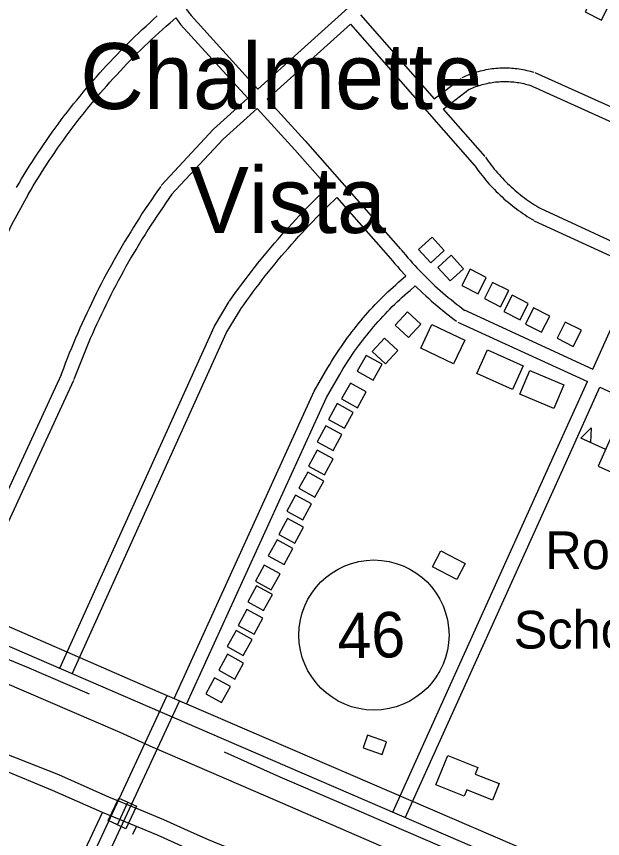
# Model space of a CAD drawing. Extents: x 3677843 to 3715951, y 511991 to 537744.
# Drawn here: x 3708654 to 3709943, y 527158 to 528965 of the extents above; entities that cross this region are included whole.
import ezdxf

# ---------------------------------------------------------------- set-up
doc = ezdxf.new("R2010")
doc.units = 0
for name, color, linetype in [('V-BLDG-IDEN', 7, 'Continuous'), ('V-BLDG-OTLN', 7, 'Continuous'), ('V-BRDG-OTLN', 7, 'Continuous'), ('V-RAIL-TRAK', 7, 'Continuous'), ('V-ROAD-CNTR', 7, 'Continuous'), ('V-ROAD-IDEN', 7, 'Continuous'), ('V-TOPO-GNAM-IDEN', 7, 'Continuous'), ('V-TOPO-SHOR', 7, 'Continuous')]:
    doc.layers.add(name, color=color, linetype=linetype)

msp = doc.modelspace()

# ---------------------------------------------------------------- linework, layer by layer
at = {"layer": 'V-BLDG-OTLN'}
msp.add_line((3709949.6, 528013.2), (3709894.8, 528037.6), dxfattribs=at)
for points in [[(3709958.1, 528992.8), (3709922.5, 529010.9), (3709904.3, 528975.3), (3709940, 528957.1)], [(3709538.2, 528452.8), (3709565.2, 528423.2), (3709594.7, 528450.2), (3709567.8, 528479.7)], [(3709580.5, 528413.1), (3709607.5, 528383.5), (3709637, 528410.5), (3709610.1, 528440)], [(3709633.3, 528373.4), (3709668.9, 528355.3), (3709687, 528391), (3709651.3, 528409.1)], [(3709682.7, 528344.8), (3709718.3, 528326.7), (3709736.4, 528362.4), (3709700.7, 528380.4)], [(3709725.7, 528316.4), (3709761.4, 528298.3), (3709779.4, 528334), (3709743.8, 528352.1)], [(3709772.9, 528288.7), (3709808.6, 528270.6), (3709826.7, 528306.3), (3709791, 528324.3)], [(3709514, 528315.7), (3709486.9, 528286.3), (3709516.2, 528259.2), (3709543.4, 528288.6)], [(3709615.1, 528201.5), (3709542.7, 528236), (3709567.4, 528288.1), (3709639.9, 528253.5)], [(3709842.5, 528257.6), (3709878.2, 528239.5), (3709896.3, 528275.2), (3709860.6, 528293.3)], [(3709463.3, 528257.5), (3709436.2, 528228.2), (3709465.5, 528201), (3709492.7, 528230.4)], [(3709422.7, 528220), (3709403.4, 528185), (3709438.5, 528165.7), (3709457.8, 528200.7)], [(3709744.9, 528144.9), (3709666.3, 528180), (3709689.4, 528231.9), (3709768.1, 528196.8)], [(3709835.8, 528102.8), (3709760.8, 528134.4), (3709782.7, 528186.5), (3709857.8, 528154.9)], [(3709388.2, 528159.1), (3709368.9, 528124.1), (3709403.9, 528104.8), (3709423.2, 528139.8)], [(3709359.4, 528114), (3709340.1, 528078.9), (3709375.2, 528059.6), (3709394.5, 528094.7)], [(3710250, 527963.1), (3709980.8, 528083.2), (3709933.1, 527976.3), (3709998, 527947.3), (3709986.7, 527922), (3710069.2, 527885.2), (3710105.3, 527966.2), (3710227.1, 527911.9)], [(3709334.5, 528065.1), (3709315.2, 528030.1), (3709350.3, 528010.8), (3709369.6, 528045.8)], [(3709894.8, 528037.6), (3709917.6, 528060.3), (3709915.9, 528028.2)], [(3709315.2, 528011.4), (3709295.9, 527976.4), (3709331, 527957.1), (3709350.2, 527992.2)], [(3709294.3, 527962.9), (3709275, 527927.9), (3709310.1, 527908.6), (3709329.4, 527943.7)], [(3709267.8, 527912.9), (3709248.5, 527877.8), (3709283.6, 527858.5), (3709302.8, 527893.6)], [(3709250.1, 527861.6), (3709230.8, 527826.5), (3709265.8, 527807.3), (3709285.1, 527842.3)], [(3709226.8, 527814.4), (3709207.5, 527779.4), (3709242.5, 527760.1), (3709261.8, 527795.2)], [(3709640.2, 527762.5), (3709621.9, 527727.3), (3709568.5, 527755.2), (3709586.8, 527790.3)], [(3709198.5, 527758.9), (3709179.2, 527723.9), (3709214.3, 527704.6), (3709233.5, 527739.6)], [(3709181.6, 527713.6), (3709162.3, 527678.5), (3709197.3, 527659.2), (3709216.6, 527694.3)], [(3709160.5, 527661.3), (3709141.3, 527626.2), (3709176.3, 527606.9), (3709195.6, 527642)], [(3709136.8, 527614.8), (3709117.5, 527579.8), (3709152.6, 527560.5), (3709171.8, 527595.5)], [(3709118.1, 527562.8), (3709098.9, 527527.7), (3709133.9, 527508.4), (3709153.2, 527543.5)], [(3709089.3, 527511.3), (3709070, 527476.2), (3709105, 527456.9), (3709124.3, 527492)], [(3709458.1, 527342.6), (3709467.9, 527370.2), (3709426.1, 527384.9), (3709416.4, 527357.3)], [(3709576.3, 527275.8), (3709602.3, 527340.5), (3709668.6, 527313.9), (3709662.8, 527299.6), (3709715.4, 527278.5), (3709701, 527242.5), (3709644.5, 527265.2), (3709638.7, 527250.8)]]:
    msp.add_lwpolyline(points, close=True, dxfattribs=at)
at = {"layer": 'V-BRDG-OTLN'}
msp.add_line((3708875.9, 527187.8), (3708898.6, 527237.6), dxfattribs=at)
msp.add_lwpolyline([(3708855.5, 527197.3), (3708878.8, 527246.9), (3708898.6, 527237.6), (3708917.7, 527228.7), (3708894.4, 527179.1), (3708875.9, 527187.8)], close=True, dxfattribs=at)
at = {"layer": 'V-RAIL-TRAK'}
msp.add_lwpolyline([(3708568.6, 527526.1), (3708881.1, 527391.4), (3708954, 527358.6), (3709233.5, 527237.8), (3709568.2, 527093), (3709758.4, 527010.6), (3709933.2, 526934.3)], dxfattribs=at)
at = {"layer": 'V-ROAD-CNTR'}
for points in [[(3709441.9, 529037.1), (3709184.9, 528805.2)], [(3709027, 528980.9), (3709037.8, 528966.8), (3709184.9, 528805.2)], [(3708653.9, 528589), (3708659.5, 528598.6), (3708665.2, 528608.1), (3708671, 528617.7), (3708676.9, 528627.1), (3708682.8, 528636.6), (3708688.8, 528646), (3708694.8, 528655.3), (3708701, 528664.6), (3708707.2, 528673.9), (3708713.4, 528683.1), (3708719.7, 528692.3), (3708726.1, 528701.4), (3708732.6, 528710.5), (3708739.1, 528719.5), (3708745.7, 528728.5), (3708752.3, 528737.4), (3708759.1, 528746.3), (3708765.8, 528755.1), (3708772.7, 528763.9), (3708779.6, 528772.6), (3708786.6, 528781.3), (3708793.6, 528790), (3708800.7, 528798.6), (3708807.9, 528807.1), (3708815.1, 528815.6), (3708822.4, 528824), (3708829.7, 528832.4), (3708837.1, 528840.7), (3708844.6, 528849), (3708852.1, 528857.2), (3708859.7, 528865.3), (3708867.3, 528873.4), (3708875, 528881.5), (3708882.8, 528889.5), (3708890.6, 528897.4), (3708898.5, 528905.3), (3708906.4, 528913.1), (3708914.4, 528920.9), (3708922.4, 528928.6), (3708930.5, 528936.2), (3708938.7, 528943.8), (3708946.9, 528951.3), (3708955.2, 528958.8), (3708963.5, 528966.2)], [(3708679.8, 528573.8), (3708685.3, 528583.3), (3708690.9, 528592.7), (3708696.6, 528602), (3708702.3, 528611.3), (3708708.1, 528620.5), (3708714, 528629.7), (3708720, 528638.9), (3708726, 528648), (3708732, 528657.1), (3708738.2, 528666.1), (3708744.4, 528675.1), (3708750.6, 528684.1), (3708757, 528693), (3708763.4, 528701.8), (3708769.8, 528710.6), (3708776.3, 528719.4), (3708782.9, 528728.1), (3708789.6, 528736.8), (3708796.3, 528745.4), (3708803.1, 528754), (3708809.9, 528762.5), (3708816.8, 528770.9), (3708823.8, 528779.4), (3708830.8, 528787.7), (3708837.9, 528796), (3708845, 528804.3), (3708852.2, 528812.5), (3708859.5, 528820.7), (3708866.8, 528828.8), (3708874.2, 528836.8), (3708881.6, 528844.8), (3708889.1, 528852.8), (3708896.6, 528860.7), (3708904.2, 528868.5), (3708911.9, 528876.3), (3708919.6, 528884), (3708927.4, 528891.7), (3708935.2, 528899.3), (3708943.1, 528906.8), (3708951.1, 528914.3), (3708959.1, 528921.8), (3708967.1, 528929.1), (3708975.2, 528936.5), (3708983.4, 528943.7), (3708991.6, 528950.9), (3709004, 528961.7)], [(3709004, 528961.7), (3709014.7, 528947.6), (3709162.6, 528785.1)], [(3709410.4, 528968.3), (3709572.5, 528783.8)], [(3709388.2, 528948.2), (3709205.1, 528783)], [(3709388.2, 528948.2), (3709661.4, 528637.2)], [(3709634.2, 528830.5), (3709637.9, 528832.3), (3709641.8, 528834.1), (3709645.8, 528835.7), (3709649.7, 528837.3), (3709653.7, 528838.9), (3709657.8, 528840.3), (3709661.9, 528841.7), (3709666, 528842.9), (3709670.1, 528844.1), (3709674.2, 528845.3), (3709678.4, 528846.3), (3709682.6, 528847.2), (3709686.8, 528848.1), (3709691, 528848.9), (3709695.2, 528849.6), (3709699.5, 528850.2), (3709703.7, 528850.7), (3709708, 528851.1), (3709712.3, 528851.5), (3709716.6, 528851.8), (3709720.8, 528851.9), (3709725.1, 528852), (3709729.4, 528852), (3709733.7, 528852), (3709738, 528851.8), (3709742.3, 528851.6), (3709746.6, 528851.2), (3709750.8, 528850.8), (3709755.1, 528850.3), (3709759.3, 528849.7), (3709763.6, 528849), (3709767.8, 528848.3), (3709772, 528847.4), (3709776.2, 528846.5), (3709780.4, 528845.5), (3709784.5, 528844.4), (3709788.6, 528843.2), (3709791.6, 528842.3)], [(3709793.4, 528841.6), (3710144.1, 528684.1)], [(3709572.5, 528783.8), (3709631.5, 528828.9)], [(3709647, 528803.4), (3709650.5, 528805.1), (3709653.9, 528806.6), (3709657.3, 528808), (3709660.7, 528809.4), (3709664.1, 528810.7), (3709667.6, 528812), (3709671.1, 528813.1), (3709674.6, 528814.2), (3709678.2, 528815.3), (3709681.7, 528816.2), (3709685.3, 528817.1), (3709688.9, 528817.9), (3709692.5, 528818.7), (3709696.1, 528819.3), (3709699.8, 528819.9), (3709703.4, 528820.4), (3709707.1, 528820.9), (3709710.8, 528821.3), (3709714.4, 528821.6), (3709718.1, 528821.8), (3709721.8, 528822), (3709725.5, 528822), (3709729.2, 528822), (3709732.9, 528822), (3709736.6, 528821.8), (3709740.2, 528821.6), (3709743.9, 528821.3), (3709747.6, 528821), (3709751.2, 528820.5), (3709754.9, 528820), (3709758.5, 528819.5), (3709762.2, 528818.8), (3709765.8, 528818.1), (3709769.4, 528817.3), (3709773, 528816.4), (3709776.5, 528815.5), (3709780.1, 528814.4), (3709782.9, 528813.6)], [(3709781.1, 528814.3), (3710131.8, 528656.7)], [(3709592.4, 528761.2), (3709649.7, 528805)], [(3709162.6, 528785.1), (3709087.1, 528716.9), (3708972.4, 528593.1)], [(3709205.1, 528783), (3709288.4, 528691.5), (3709498.7, 528453.1)], [(3709182.8, 528762.9), (3709108.2, 528695.5), (3708994.4, 528572.7)], [(3709182.8, 528762.9), (3709266.1, 528671.5), (3709338.5, 528589.4)], [(3709592.4, 528761.2), (3709684, 528657)], [(3709685, 528655.7), (3709688.2, 528651.2), (3709691.3, 528646.8), (3709694.5, 528642.4), (3709697.8, 528638.1), (3709701.2, 528633.9), (3709704.6, 528629.6), (3709708.1, 528625.5), (3709711.6, 528621.4), (3709715.2, 528617.3), (3709718.8, 528613.3), (3709722.5, 528609.3), (3709726.3, 528605.4), (3709730.1, 528601.6), (3709734, 528597.7), (3709737.9, 528594), (3709741.9, 528590.3), (3709745.9, 528586.7), (3709750, 528583.1), (3709754.1, 528579.6), (3709758.3, 528576.1), (3709762.5, 528572.7), (3709766.8, 528569.4), (3709771.1, 528566.1), (3709775.4, 528562.9), (3709779.8, 528559.7), (3709784.3, 528556.7), (3709788.8, 528553.6), (3709793.3, 528550.7), (3709797.9, 528547.8), (3709802.6, 528544.9), (3709806.6, 528542.5)], [(3709660.4, 528638.5), (3709663.7, 528633.8), (3709667.1, 528629.1), (3709670.6, 528624.4), (3709674.1, 528619.7), (3709677.7, 528615.1), (3709681.4, 528610.6), (3709685.2, 528606.1), (3709689, 528601.7), (3709692.8, 528597.3), (3709696.8, 528593), (3709700.7, 528588.7), (3709704.8, 528584.5), (3709708.9, 528580.3), (3709713.1, 528576.2), (3709717.3, 528572.2), (3709721.6, 528568.2), (3709725.9, 528564.3), (3709730.3, 528560.4), (3709734.8, 528556.6), (3709739.3, 528552.9), (3709743.8, 528549.2), (3709748.4, 528545.6), (3709753.1, 528542.1), (3709757.8, 528538.6), (3709762.6, 528535.2), (3709767.4, 528531.9), (3709772.2, 528528.6), (3709777.1, 528525.4), (3709782.1, 528522.3), (3709787, 528519.3), (3709791.2, 528516.8)], [(3708971.1, 528591.5), (3708964.2, 528581.8), (3708957.4, 528571.9), (3708950.6, 528562.1), (3708943.9, 528552.2), (3708937.2, 528542.2), (3708930.6, 528532.2), (3708924.1, 528522.1), (3708917.7, 528512), (3708911.3, 528501.9), (3708905, 528491.7), (3708898.7, 528481.5), (3708892.5, 528471.2), (3708886.4, 528460.9), (3708880.4, 528450.5), (3708874.4, 528440.1), (3708868.5, 528429.7), (3708862.7, 528419.2), (3708856.9, 528408.7), (3708851.3, 528398.2), (3708845.6, 528387.6), (3708840.1, 528377), (3708834.6, 528366.3), (3708829.2, 528355.6), (3708823.9, 528344.9), (3708818.7, 528334.1), (3708813.5, 528323.3), (3708808.4, 528312.5), (3708803.3, 528301.6), (3708798.4, 528290.7), (3708793.5, 528279.7), (3708788.7, 528268.8), (3708783.9, 528257.8), (3708779.2, 528246.7), (3708774.7, 528235.7), (3708770.1, 528224.6), (3708765.7, 528213.4), (3708761.3, 528202.3), (3708757, 528191.1), (3708752.8, 528179.9), (3708751.5, 528176.3)], [(3709122.5, 528339.3), (3709129.1, 528348.7), (3709135.8, 528358), (3709142.6, 528367.4), (3709149.5, 528376.6), (3709156.4, 528385.9), (3709163.4, 528395), (3709170.4, 528404.2), (3709177.5, 528413.2), (3709184.7, 528422.3), (3709191.9, 528431.3), (3709199.2, 528440.2), (3709206.6, 528449.1), (3709214, 528457.9), (3709221.5, 528466.7), (3709229.1, 528475.4), (3709236.7, 528484), (3709244.3, 528492.7), (3709252.1, 528501.2), (3709259.9, 528509.7), (3709267.7, 528518.2), (3709275.6, 528526.6), (3709283.6, 528534.9), (3709291.6, 528543.2), (3709299.7, 528551.4), (3709307.8, 528559.6), (3709316, 528567.7), (3709324.3, 528575.8), (3709338.5, 528589.4)], [(3708289.6, 527730.5), (3708513.4, 528219.8), (3708643.1, 528506), (3708680, 528574.3)], [(3708995.6, 528574.2), (3708988.8, 528564.5), (3708982, 528554.9), (3708975.4, 528545.2), (3708968.8, 528535.4), (3708962.2, 528525.6), (3708955.7, 528515.8), (3708949.3, 528505.9), (3708943, 528496), (3708936.7, 528486), (3708930.5, 528476), (3708924.4, 528465.9), (3708918.3, 528455.8), (3708912.3, 528445.7), (3708906.4, 528435.5), (3708900.5, 528425.3), (3708894.7, 528415), (3708889, 528404.7), (3708883.3, 528394.4), (3708877.7, 528384), (3708872.2, 528373.6), (3708866.7, 528363.2), (3708861.4, 528352.7), (3708856.1, 528342.2), (3708850.8, 528331.6), (3708845.7, 528321), (3708840.6, 528310.4), (3708835.5, 528299.8), (3708830.6, 528289.1), (3708825.7, 528278.4), (3708820.9, 528267.6), (3708816.2, 528256.8), (3708811.5, 528246), (3708806.9, 528235.1), (3708802.4, 528224.3), (3708798, 528213.3), (3708793.6, 528202.4), (3708789.3, 528191.4), (3708785.1, 528180.4), (3708780.9, 528169.4), (3708779.6, 528165.9)], [(3709147, 528322), (3709153.5, 528331.3), (3709160.1, 528340.5), (3709166.8, 528349.6), (3709173.5, 528358.7), (3709180.3, 528367.8), (3709187.2, 528376.8), (3709194.1, 528385.8), (3709201.1, 528394.7), (3709208.1, 528403.5), (3709215.2, 528412.3), (3709222.4, 528421.1), (3709229.6, 528429.8), (3709236.9, 528438.5), (3709244.3, 528447.1), (3709251.7, 528455.7), (3709259.1, 528464.2), (3709266.7, 528472.6), (3709274.3, 528481), (3709281.9, 528489.4), (3709289.6, 528497.7), (3709297.4, 528505.9), (3709305.2, 528514.1), (3709313.1, 528522.3), (3709321, 528530.3), (3709329, 528538.4), (3709337.1, 528546.3), (3709358.2, 528567)], [(3709358.2, 528567), (3709476.2, 528433.2)], [(3709805.2, 528543.3), (3710033.4, 528438.1)], [(3709792.6, 528516), (3710021, 528410.7)], [(3709499, 528452.7), (3709504, 528446.6), (3709509.1, 528440.7), (3709514.2, 528434.7), (3709519.3, 528428.9), (3709524.5, 528423), (3709529.8, 528417.3), (3709535.1, 528411.6), (3709540.5, 528405.9), (3709546, 528400.3), (3709551.5, 528394.7), (3709557, 528389.3), (3709562.6, 528383.8), (3709568.3, 528378.4), (3709574, 528373.1), (3709579.8, 528367.8), (3709585.6, 528362.6), (3709591.5, 528357.5), (3709597.4, 528352.4), (3709603.4, 528347.4), (3709609.4, 528342.4), (3709615.5, 528337.5), (3709621.6, 528332.6), (3709627.8, 528327.8), (3709634, 528323.1), (3709639.6, 528318.9)], [(3709475.9, 528433.6), (3709481, 528427.4), (3709486.2, 528421.2), (3709491.5, 528415.1), (3709496.9, 528409), (3709509.8, 528394.5)], [(3709921.6, 528189.9), (3710021, 528410.7)], [(3709338.8, 528193.3), (3709342.8, 528200), (3709346.9, 528206.8), (3709351.1, 528213.5), (3709355.3, 528220.1), (3709359.6, 528226.7), (3709364, 528233.3), (3709368.4, 528239.8), (3709372.9, 528246.2), (3709377.5, 528252.6), (3709382.1, 528259), (3709386.8, 528265.3), (3709391.6, 528271.6), (3709396.4, 528277.8), (3709401.3, 528284), (3709406.2, 528290.1), (3709411.3, 528296.2), (3709416.3, 528302.2), (3709421.5, 528308.2), (3709426.7, 528314.1), (3709432, 528319.9), (3709437.3, 528325.7), (3709442.7, 528331.5), (3709448.1, 528337.2), (3709453.6, 528342.8), (3709459.2, 528348.4), (3709464.8, 528353.9), (3709470.5, 528359.3), (3709476.2, 528364.7), (3709482, 528370.1), (3709487.9, 528375.3), (3709493.8, 528380.6), (3709509.8, 528394.5)], [(3709364.6, 528178), (3709368.5, 528184.6), (3709372.4, 528191.1), (3709376.4, 528197.5), (3709380.5, 528203.9), (3709384.6, 528210.2), (3709388.8, 528216.5), (3709393.1, 528222.7), (3709397.4, 528229), (3709401.8, 528235.1), (3709406.3, 528241.2), (3709410.8, 528247.3), (3709415.3, 528253.3), (3709420, 528259.3), (3709424.7, 528265.2), (3709429.5, 528271.1), (3709434.3, 528276.9), (3709439.2, 528282.7), (3709444.1, 528288.4), (3709449.1, 528294.1), (3709454.2, 528299.7), (3709459.3, 528305.3), (3709464.5, 528310.8), (3709469.7, 528316.3), (3709475, 528321.7), (3709480.3, 528327.1), (3709485.7, 528332.3), (3709491.2, 528337.6), (3709496.7, 528342.8), (3709502.3, 528347.9), (3709507.9, 528353), (3709513.5, 528358), (3709519.3, 528362.9), (3709530.8, 528372.7)], [(3709530.8, 528372.7), (3709547.7, 528356.6), (3709553.7, 528351.1), (3709559.7, 528345.6), (3709565.7, 528340.2), (3709571.8, 528334.8), (3709578, 528329.5), (3709584.2, 528324.3), (3709590.4, 528319.1), (3709596.7, 528314.1), (3709603.1, 528309), (3709609.5, 528304), (3709616, 528299.1), (3709621.7, 528294.9)], [(3708749.2, 527532), (3709089.1, 528283.9), (3709121.9, 528338.4)], [(3708776.5, 527519.6), (3709115.7, 528269.9), (3709147.6, 528322.9)], [(3709636.9, 528320.5), (3709921.6, 528189.9)], [(3709624.4, 528293.3), (3709909.3, 528162.6)], [(3709000.6, 527465.7), (3709308.6, 528141.2), (3709338.7, 528193.2)], [(3708752, 528177.4), (3708502.6, 527638.7)], [(3708779.2, 528164.8), (3708529.8, 527626.1)], [(3709027.9, 527453.3), (3709335.3, 528127.5), (3709364.7, 528178.1)], [(3709481.3, 527215.7), (3709838, 528004.5), (3709909.3, 528162.6)], [(3709508.6, 527203.3), (3709865.4, 527992.1), (3709936.5, 528150.1)], [(3709936.5, 528150.1), (3710120.6, 528065.6)], [(3710412, 526855.4), (3709792.3, 527123.9), (3708938.2, 527492.3), (3708551.2, 527660.8)], [(3710378.3, 526828.1), (3709806.7, 527074.8), (3709110.3, 527375.7), (3708535.3, 527624.1)], [(3708504.6, 526432.5), (3708774.8, 527019.4), (3708985.4, 527472.5)], [(3708531.9, 526420), (3708802.1, 527006.8), (3709012.6, 527459.8)]]:
    msp.add_lwpolyline(points, dxfattribs=at)
at = {"layer": 'V-ROAD-IDEN'}
msp.add_circle((3709440, 527605.2), 165, dxfattribs=at)
at = {"layer": 'V-TOPO-SHOR'}
msp.add_line((3708910, 527167.3), (3708917.7, 527184.5), dxfattribs=at)
for points in [[(3708814.1, 527475), (3708676.9, 527534.9), (3708542.1, 527589.8)], [(3709740.1, 527075.7), (3709585.7, 527141.3), (3709478.6, 527187.5), (3709358.1, 527239.6), (3709233.5, 527293), (3709111.1, 527347.4)], [(3709117, 527138.3), (3709076.2, 527155.3), (3709038.3, 527171.9), (3708977.8, 527199), (3708925.2, 527221.2), (3708856.9, 527249.1), (3708746.9, 527297.5), (3708629.8, 527344)], [(3709105.1, 527103.6), (3709062.1, 527121.3), (3709024.2, 527137.9), (3708963.8, 527165), (3708917.7, 527184.5), (3708842.8, 527215.1), (3708732.9, 527263.5), (3708606.9, 527315.7)], [(3708726.3, 526960.5), (3708769.5, 527056.9), (3708809.8, 527144.7), (3708842.8, 527215.1)]]:
    msp.add_lwpolyline(points, dxfattribs=at)

# ---------------------------------------------------------------- texts
at = {"layer": 'V-BLDG-IDEN'}
for s, p in [('Rowley', (3709816.8, 527750)), ('School', (3709747.3, 527575.4))]:
    msp.add_text(s, height=83, dxfattribs=at).set_placement(p)
at = {"layer": 'V-ROAD-IDEN'}
msp.add_text('46', height=100, rotation=1.3443, dxfattribs=at).set_placement((3709360.9, 527553.3))
at = {"layer": 'V-TOPO-GNAM-IDEN'}
for s, p in [('Chalmette', (3708794.1, 528761.4)), ('Vista', (3709035.5, 528488.9))]:
    msp.add_text(s, height=145, dxfattribs=at).set_placement(p)

doc.saveas('drawing.dxf')
